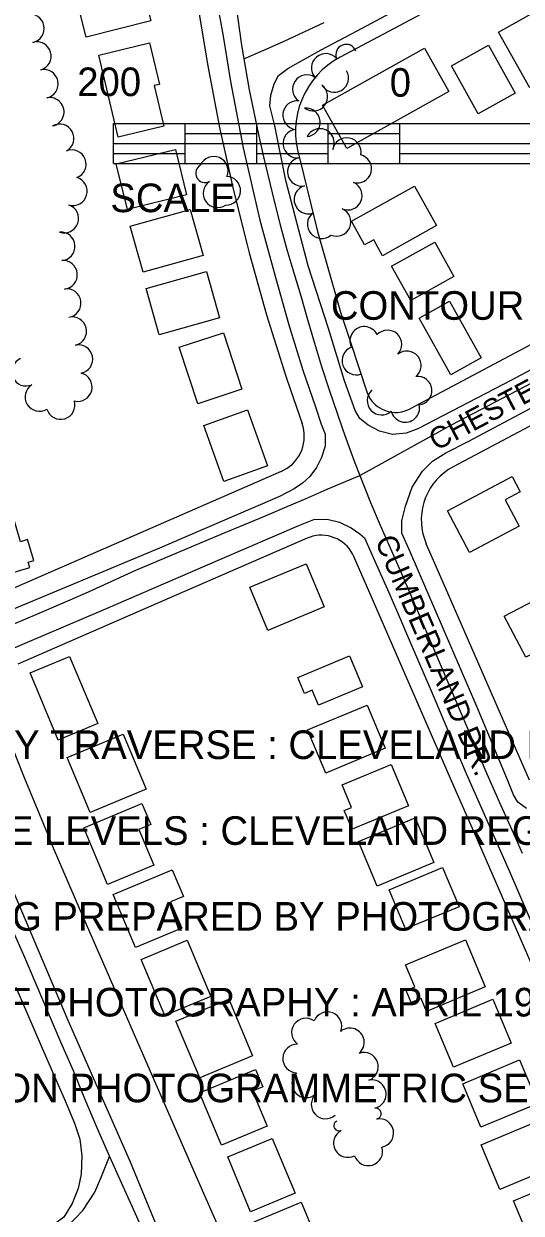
# Model space of a CAD drawing. Extents: x -25029 to 2274964, y -81170 to 687028.
# Drawn here: x 5782 to 6130, y -68706 to -67874 of the extents above; entities that cross this region are included whole.
import ezdxf

# ---------------------------------------------------------------- set-up
doc = ezdxf.new("R2010")
doc.units = 0
for name, color, linetype in [('81911BEA - RW_X_Fee_RW', 7, 'Continuous'), ('BLDG', 7, 'Continuous'), ('GE_X_CL_2000', 7, 'Continuous'), ('ROAD', 7, 'Continuous'), ('ROAD-NAME', 7, 'Continuous'), ('TI_CON_IN', 7, 'Continuous'), ('TI_SCLBAR', 7, 'Continuous'), ('TI_TITLE', 7, 'Continuous'), ('TREES', 7, 'Continuous')]:
    doc.layers.add(name, color=color, linetype=linetype)

msp = doc.modelspace()

# ---------------------------------------------------------------- linework, layer by layer
at = {"layer": '81911BEA - RW_X_Fee_RW'}
for p, q in [((5904.31, -67863.11), (5910.78, -67902.59)), ((5910.78, -67902.59), (5919.25, -67946.78)), ((5919.25, -67946.78), (5928.97, -67990.72)), ((5952.16, -68077.67), (5965.6, -68120.61)), ((5965.6, -68120.61), (5968.75, -68130.1)), ((5968.75, -68130.1), (5976.9, -68153.73))]:
    msp.add_line(p, q, dxfattribs=at)
for points in [[(6631.97, -67562.96), (6519.14, -67623.05), (6483.83, -67641.85), (6448.52, -67660.65), (6413.22, -67679.45), (6377.91, -67698.25), (6342.6, -67717.05), (6307.29, -67735.85), (6271.99, -67754.65), (6236.68, -67773.45), (6201.37, -67792.25), (6166.07, -67811.06), (6130.76, -67829.86), (6095.45, -67848.66), (6060.14, -67867.46), (6003.5, -67897.62)], [(6750.2, -67771.92), (6631.95, -67834.89), (6596.64, -67853.69), (6561.33, -67872.49), (6526.02, -67891.29), (6490.72, -67910.09), (6455.41, -67928.89), (6420.1, -67947.69), (6384.8, -67966.49), (6349.49, -67985.29), (6314.18, -68004.09), (6278.87, -68022.89), (6243.57, -68041.69), (6208.26, -68060.5), (6172.95, -68079.3), (6052.46, -68143.46)], [(6777.01, -67814.29), (6664.17, -67874.37), (6628.87, -67893.17), (6593.56, -67911.97), (6558.25, -67930.77), (6522.95, -67949.57), (6487.64, -67968.38), (6452.33, -67987.18), (6417.03, -68005.98), (6381.72, -68024.78), (6346.41, -68043.58), (6311.1, -68062.38), (6275.8, -68081.18), (6240.49, -68099.98), (6205.18, -68118.78), (6169.88, -68137.58), (6082.42, -68184.15)], [(6003.5, -67897.62), (5999.1, -67900.21), (5994.95, -67903.18), (5991.06, -67906.49), (5987.48, -67910.13), (5984.23, -67914.06), (5981.33, -67918.26), (5978.81, -67922.7), (5976.68, -67927.34), (5974.96, -67932.14), (5973.66, -67937.08), (5972.8, -67942.11), (5972.38, -67947.2), (5972.39, -67952.3), (5972.86, -67957.38), (5973.76, -67962.41)], [(5973.76, -67962.41), (5977.89, -67979.3), (5987.7, -68019.41), (5998.94, -68058.72), (6003.83, -68075.83), (6010.98, -68097.62), (6022.12, -68131.59)], [(5928.97, -67990.72), (5938.5, -68028.92), (5940.02, -68034.34), (5952.16, -68077.67)], [(6022.12, -68131.59), (6022.8, -68133.31), (6023.63, -68134.96), (6024.6, -68136.54), (6025.7, -68138.02), (6026.93, -68139.41), (6028.27, -68140.68), (6029.71, -68141.84), (6031.25, -68142.86), (6032.87, -68143.75), (6034.56, -68144.5), (6036.31, -68145.1), (6038.11, -68145.55), (6039.93, -68145.84), (6041.78, -68145.97), (6043.63, -68145.94), (6045.47, -68145.75), (6047.28, -68145.41), (6049.06, -68144.91), (6050.79, -68144.26), (6052.46, -68143.46)], [(5962.31, -68187.3), (5964.43, -68186.26), (5966.46, -68185.04), (5968.37, -68183.64), (5970.15, -68182.08), (5971.79, -68180.37), (5973.27, -68178.52), (5974.58, -68176.55), (5975.71, -68174.47), (5976.66, -68172.29), (5977.41, -68170.05), (5977.96, -68167.74), (5978.3, -68165.4), (5978.43, -68163.04), (5978.36, -68160.67), (5978.08, -68158.32), (5977.59, -68156), (5976.9, -68153.73)], [(6082.42, -68184.15), (6079.26, -68186.02), (6076.27, -68188.16), (6073.49, -68190.55), (6070.92, -68193.17), (6068.59, -68196.01), (6066.52, -68199.05), (6064.72, -68202.25), (6063.22, -68205.6), (6062.01, -68209.07), (6061.11, -68212.63), (6060.52, -68216.25), (6060.26, -68219.91), (6060.32, -68223.59), (6060.7, -68227.24), (6061.4, -68230.84), (6062.41, -68234.38), (6063.72, -68237.8)], [(5962.31, -68187.3), (5879.99, -68223.15), (5760.72, -68275.1)], [(5980.45, -68233.94), (5893.17, -68271.95), (5778.29, -68321.99)], [(6013.1, -68246.78), (6012.15, -68244.83), (6011.04, -68242.98), (6009.76, -68241.23), (6008.34, -68239.6), (6006.78, -68238.09), (6005.1, -68236.73), (6003.31, -68235.52), (6001.41, -68234.48), (5999.43, -68233.6), (5997.39, -68232.89), (5995.29, -68232.37), (5993.15, -68232.03), (5990.99, -68231.88), (5988.83, -68231.92), (5986.67, -68232.15), (5984.55, -68232.56), (5982.47, -68233.16), (5980.45, -68233.94)], [(6135.77, -68403.22), (6120.38, -68367.87), (6104.36, -68331.09), (6088.33, -68294.3), (6072.31, -68257.52), (6063.72, -68237.8)], [(6326.23, -68965.68), (6316.67, -68943.73), (6298.7, -68902.47), (6280.73, -68861.22), (6262.76, -68819.96), (6244.79, -68778.7), (6226.82, -68737.45), (6208.85, -68696.19), (6190.88, -68654.93), (6172.91, -68613.68), (6154.94, -68572.42), (6136.97, -68531.16), (6119, -68489.91), (6101.03, -68448.65), (6083.06, -68407.4), (6065.09, -68366.14), (6047.12, -68324.88), (6029.15, -68283.62), (6013.1, -68246.78)], [(5764.45, -68355.26), (5777.4, -68387.84), (5782.75, -68401.3), (5800.12, -68443.39), (5801.65, -68447.1), (5819.74, -68489.38), (5821.15, -68492.65)], [(5821.15, -68492.65), (5839.7, -68535.23), (5859.67, -68581.07), (5879.64, -68626.91), (5899.61, -68672.74), (5919.58, -68718.58), (5939.56, -68764.42), (5945.77, -68778.68)]]:
    msp.add_lwpolyline(points, dxfattribs=at)
at = {"layer": 'BLDG'}
for points in [[(5817.82, -67851.25), (5834.23, -67847.08), (5829.1, -67826.9), (5855.33, -67820.24), (5860.67, -67841.27), (5863.31, -67840.6), (5871.32, -67872.15), (5826.05, -67883.65)], [(6141.13, -67865.02), (6162.88, -67904.01), (6136, -67919.01), (6114.25, -67880.02)], [(5870.34, -67887.68), (5877.22, -67916.63), (5873.66, -67917.47), (5880.4, -67945.82), (5848.42, -67953.43), (5834.8, -67896.13)], [(6079.43, -67921.59), (6008.15, -67961.36), (5991.25, -67931.06), (6062.53, -67891.29)], [(6107.22, -67889.21), (6125.89, -67922.67), (6099.96, -67937.14), (6081.29, -67903.68)], [(5847.02, -67972.29), (5888.43, -67962.15), (5896.22, -67993.95), (5854.8, -68004.09)], [(6070.9, -68015.37), (6033.19, -68036.41), (6026.97, -68025.26), (6020.65, -68028.79), (6011.44, -68012.28), (6055.47, -67987.72)], [(5856.82, -68015.69), (5898.8, -68004.08), (5907.74, -68036.36), (5865.76, -68047.98)], [(6083.05, -68050.95), (6052.82, -68067.82), (6039.44, -68043.85), (6069.68, -68026.98)], [(5867.97, -68059.37), (5910.15, -68047.47), (5919.25, -68079.75), (5877.07, -68091.64)], [(6080.03, -68068.23), (6102.13, -68107.83), (6080.85, -68119.7), (6058.76, -68080.1)], [(5921.97, -68090.3), (5934.87, -68129.83), (5904, -68139.9), (5891.1, -68100.37)], [(5938.69, -68144.21), (5952.85, -68183.36), (5922.34, -68194.4), (5908.17, -68155.26)], [(6129.43, -68201.5), (6118.89, -68207.12), (6128.69, -68225.48), (6093.98, -68243.99), (6078.44, -68214.85), (6123.68, -68190.72)], [(5786.61, -68254.45), (5785.52, -68250.72), (5789.37, -68249.59), (5785.08, -68234.94), (5780.21, -68236.37), (5771.04, -68205.02), (5743.59, -68213.05), (5758.15, -68262.78)], [(5992.46, -68281.94), (5952.99, -68298.44), (5940.38, -68268.27), (5979.85, -68251.77)], [(6118.22, -68288.49), (6160.18, -68266.5), (6162.24, -68270.42), (6174.69, -68268.3), (6179.33, -68277.16), (6168.9, -68282.63), (6175.44, -68295.12), (6133.28, -68317.22)], [(5806.5, -68375.13), (5786.86, -68328.13), (5814.44, -68316.6), (5834.09, -68363.6)], [(6019.16, -68337.87), (5988.31, -68350.77), (5983.91, -68340.24), (5978.58, -68342.47), (5973.88, -68331.23), (6010.06, -68316.11)], [(6035, -68380.87), (5993.41, -68398.25), (5980.78, -68368.05), (6022.37, -68350.66)], [(5851.85, -68370.87), (5867.95, -68409.39), (5828.75, -68425.78), (5812.65, -68387.26)], [(6051.19, -68420.97), (6011.87, -68437.4), (6006.41, -68424.34), (6011.44, -68422.23), (6004.83, -68406.41), (6039.11, -68392.08)], [(5865.01, -68419.53), (5871.13, -68434.16), (5862.88, -68437.61), (5873.32, -68462.58), (5840.98, -68476.1), (5824.43, -68436.5)], [(6068.98, -68460.76), (6029.38, -68477.31), (6016.29, -68445.98), (6055.89, -68429.43)], [(5886.23, -68465.74), (5894.02, -68484.37), (5885.08, -68488.11), (5892.79, -68506.56), (5860.49, -68520.06), (5844.99, -68482.98)], [(6086.59, -68491.58), (6049.28, -68507.18), (6037.84, -68479.82), (6075.15, -68464.22)], [(5896.65, -68514.98), (5913.09, -68554.32), (5880.94, -68567.76), (5864.5, -68528.42)], [(6104.95, -68547.57), (6063.82, -68564.77), (6060.06, -68555.78), (6053.18, -68558.66), (6049.6, -68550.11), (6055.62, -68547.6), (6049.22, -68532.29), (6091.22, -68514.73)], [(5942.25, -68595.88), (5905.39, -68611.29), (5888.78, -68571.54), (5925.64, -68556.14)], [(6123.15, -68586.92), (6082.65, -68603.85), (6069.82, -68573.16), (6110.32, -68556.23)], [(6141.6, -68629.12), (6101.95, -68645.69), (6089.27, -68615.35), (6128.92, -68598.78)], [(5949.53, -68617.58), (5942.32, -68620.6), (5952.55, -68645.06), (5920.57, -68658.43), (5905.26, -68621.83), (5944.46, -68605.45)], [(6159.55, -68670.72), (6115.09, -68689.31), (6102.05, -68658.13), (6146.52, -68639.54)], [(5956.13, -68653.57), (5972.14, -68691.85), (5940.99, -68704.87), (5924.99, -68666.58)], [(6176.4, -68710.94), (6137.19, -68727.33), (6124.62, -68697.27), (6163.83, -68680.87)], [(5976.28, -68698.3), (5992.29, -68736.58), (5959.53, -68750.28), (5943.52, -68711.99)]]:
    msp.add_lwpolyline(points, close=True, dxfattribs=at)
at = {"layer": 'GE_X_CL_2000'}
for points in [[(5901.63, -67597.26), (5904.46, -67617.71), (5905.82, -67629.63), (5906.98, -67641.57), (5909.86, -67672.11), (5912.88, -67702.65), (5923.12, -67804.02), (5926.9, -67832.41), (5930.69, -67860.78), (5934.49, -67889.14), (5936.12, -67898.7)], [(5936.12, -67898.7), (5950.3, -67892.65), (5964.4, -67886.41), (5978.41, -67879.97), (5992.33, -67873.33)], [(6017.25, -68190.1), (6081.43, -68154.78), (6173.5, -68106.47), (6248.76, -68066.3), (6275.56, -68052.36), (6302.35, -68038.37), (6329.14, -68024.32), (6354.02, -68010.69), (6379.07, -67997.34), (6404.28, -67984.28), (6430.92, -67970.12), (6457.64, -67956.09), (6484.43, -67942.18), (6502.78, -67932.66), (6521.08, -67923.03), (6539.34, -67913.27), (6557.54, -67903.4), (6586.99, -67887.8), (6616.57, -67872.43)], [(5936.12, -67898.7), (5940.03, -67920.52), (5943.11, -67936.16), (5946.39, -67951.75), (5949.87, -67967.29), (5957.54, -67999.27), (5961.78, -68015.7), (5966.29, -68032.05), (5971.07, -68048.33), (5976.11, -68064.53), (5980.69, -68081.07), (5985.52, -68097.53), (5990.6, -68113.91), (5995.93, -68130.22), (6001.5, -68146.44), (6005.45, -68158.13), (6009.58, -68169.77), (6013.86, -68181.34), (6017.25, -68190.1)], [(5699.55, -68326.63), (5722.49, -68316.66), (5745.44, -68306.71), (5768.39, -68296.79), (5791.64, -68287.01), (5814.8, -68277.01), (5827.56, -68271.37), (5860.81, -68256.41), (5890.5, -68243.65), (5920.27, -68231.09), (5950.12, -68218.71), (5964.95, -68212.42), (5979.75, -68206.1), (5994.53, -68199.74), (6017.25, -68190.1)], [(6017.25, -68190.1), (6024.78, -68208.91), (6031.46, -68224.88), (6038.37, -68240.76), (6045.52, -68256.54), (6052.68, -68273.3), (6074.2, -68323.71), (6105.97, -68398.61), (6115.86, -68420.83), (6125.73, -68443.08), (6130.69, -68454.25)], [(5699.55, -68326.63), (5704.05, -68338.31), (5712.06, -68359.51), (5720.3, -68380.62), (5728.76, -68401.65), (5737.45, -68422.58), (5742.6, -68435.84), (5747.98, -68449.01), (5753.59, -68462.09), (5759.41, -68475.07), (5765.45, -68487.95), (5782.16, -68525.22), (5790.78, -68545.53), (5799.45, -68565.78), (5808.14, -68586), (5816.86, -68606.13), (5824.97, -68625.74), (5833.3, -68645.41), (5842.31, -68666.17)], [(5770.8, -68753.86), (5781.22, -68746.08), (5802.35, -68726.35), (5823.73, -68704.01), (5832.08, -68691.28), (5836.78, -68680.36), (5842.31, -68666.17)], [(5842.31, -68666.17), (5850.46, -68684.55), (5859.25, -68703.93), (5875.13, -68739.98), (5900.88, -68799.79), (5933.5, -68887.27)]]:
    msp.add_lwpolyline(points, dxfattribs=at)
at = {"layer": 'ROAD'}
for points in [[(6222.03, -68070.75), (6122.83, -68123.62), (6057.89, -68157.59), (6049.7, -68160.61), (6040.17, -68161.45), (6031.04, -68159.06), (6023.03, -68154.93), (6017.39, -68150.16), (6014.04, -68144.69), (6006.58, -68124.02), (5995.28, -68087.29), (5981.25, -68043.58), (5965.53, -67983.73), (5957.82, -67945.64), (5954.3, -67931.73), (5955, -67924.14), (5957.36, -67916.34), (5960.36, -67910.4), (5966.89, -67905.43), (5976.08, -67900.4), (5990.35, -67892.4), (6015.35, -67879.16), (6086.54, -67841.04)], [(5917.38, -67858.6), (5921.7, -67882.98), (5926.98, -67914.62), (5935.75, -67960.92), (5947.39, -68011.54), (5958.06, -68050.66), (5967.78, -68084.76), (5977.43, -68116.44), (5986.22, -68142.01), (5990.22, -68154.22), (5993.02, -68161.26), (5993, -68169.63), (5990.51, -68177.49), (5986.91, -68184.56), (5982.26, -68190.72), (5977.32, -68195.41), (5971.38, -68199.5), (5961.23, -68204.82), (5877.28, -68241.03), (5765.42, -68287.55)], [(6133.66, -68422.93), (6127.62, -68418.4), (6124.77, -68413.38), (6120.41, -68403.01), (6099.09, -68351.7), (6052.47, -68243.59), (6046.53, -68230.38), (6046.55, -68221.89), (6049.16, -68211.5), (6053.94, -68198.31), (6061.06, -68187.14), (6068.03, -68180.1), (6077.43, -68174.25), (6093.1, -68166.22), (6136.33, -68143.36)], [(5770.88, -68312.79), (5836.88, -68284.43), (5919.48, -68248.95), (5974.6, -68225), (5985.1, -68220.89), (5994.36, -68220.62), (6003.18, -68222.62), (6011.19, -68226.69), (6017.36, -68230.78), (6020.46, -68233.71), (6026.88, -68247.94), (6037.55, -68271.85), (6043.66, -68285.83), (6052.51, -68306.65), (6067.17, -68340.62), (6091.69, -68398.54), (6121.82, -68467.06), (6161.61, -68559.59), (6190.46, -68626.49), (6242.95, -68748.36)], [(5889.24, -68748.36), (5857.05, -68670.23), (5813.55, -68571.14), (5766.26, -68459.59)], [(5776.79, -68547.85), (5798.39, -68597.44), (5811.28, -68627.24), (5817.94, -68642.94), (5821.53, -68654.11), (5823, -68665.68), (5822.46, -68678.5), (5820.42, -68688.73), (5816.14, -68699.05), (5810.32, -68708.71), (5804.15, -68713.35), (5795.76, -68719.88), (5785.2, -68725.66), (5774.37, -68728.94)]]:
    msp.add_lwpolyline(points, dxfattribs=at)
at = {"layer": 'TI_SCLBAR'}
for p, q in [((5845.21, -67944.05), (6445.21, -67944.05)), ((5845.21, -67972.05), (5845.21, -67944.05)), ((5895.21, -67972.05), (5895.21, -67944.05)), ((5945.21, -67972.05), (5945.21, -67944.05)), ((5995.21, -67972.05), (5995.21, -67944.05)), ((6045.21, -67972.05), (6045.21, -67944.05)), ((5895.27, -67951.05), (5945.08, -67951.05)), ((5995.13, -67951.05), (6044.94, -67951.05)), ((5845.21, -67958.05), (6445.21, -67958.05)), ((5845.22, -67964.97), (5895.03, -67964.97)), ((5945.33, -67964.97), (5995.13, -67964.97)), ((6044.94, -67964.97), (6244.9, -67964.97)), ((5845.21, -67972.05), (6445.21, -67972.05))]:
    msp.add_line(p, q, dxfattribs=at)
at = {"layer": 'TREES'}
for centre, radius, start, end in [((5786.74, -67877.54), 10, 281.73676, 101.73676), ((5791.59, -67896.92), 10, 286.36109, 106.36109), ((5993.46, -67905.13), 10, 41.12228, 221.12228), ((6007.75, -67895.91), 7.26, 21.40371, 201.40371), ((5796.49, -67916.3), 10, 281.99633, 101.99632), ((5980.28, -67919.97), 10, 55.63341, 235.63341), ((5999.43, -67912.2), 10, 210.54233, 30.54233), ((5984.75, -67925.23), 10, 232.6941, 52.6941), ((5800.58, -67935.88), 10, 281.61593, 101.61593), ((5973.44, -67938.15), 10, 83.13093, 263.13093), ((5979.57, -67943.15), 10, 275.05583, 95.05583), ((5807.49, -67954.39), 10, 299.27815, 119.27815), ((5973.62, -67957.98), 10, 97.94664, 277.94664), ((5989.38, -67957.61), 10, 333.22029, 153.22029), ((6008.13, -67964.01), 10, 349.09082, 169.09082), ((5815.96, -67972.45), 10, 290.98, 110.98), ((5915.15, -67977.05), 10, 336.68862, 156.68862), ((5976.78, -67977.73), 10, 100.21201, 280.21201), ((6015.43, -67975.58), 10, 255.38667, 75.38667), ((5909.04, -67978.82), 6.5, 118.26688, 298.26688), ((5816.76, -67991.4), 10, 253.89953, 73.89953), ((5917.81, -67992.77), 10, 124.68302, 304.68302), ((5923.92, -67991), 10, 267.62328, 87.62328), ((6008.89, -67994.42), 10, 246.33304, 66.33304), ((5981.37, -67997.16), 10, 106.35171, 286.35171), ((5810.73, -68010.46), 10, 250.96087, 70.96087), ((6001, -68012.79), 10, 247.18574, 67.18574), ((5990.65, -68014.39), 10, 130.30287, 310.30287), ((5808.2, -68029.89), 10, 274.21568, 94.21568), ((5809.88, -68049.81), 10, 275.43331, 95.43331), ((5812.42, -68069.64), 10, 279.12646, 99.12646), ((5816.29, -68089.25), 10, 283.23669, 103.23669), ((6020.36, -68095.98), 10, 26.02152, 206.02152), ((6036.61, -68098.47), 10, 316.52562, 136.52562), ((5820.6, -68108.78), 10, 281.61409, 101.61409), ((6014.84, -68109.75), 10, 110.24103, 290.24103), ((6050.18, -68113.11), 10, 309.12791, 129.12791), ((5784.07, -68117.5), 10, 113.88551, 293.88551), ((5820.19, -68128.28), 10, 256.03269, 76.03269), ((5793.36, -68135.16), 10, 121.63194, 301.63194), ((6057.65, -68130.8), 10, 276.67087, 96.67087), ((6032.42, -68137.73), 10, 133.26982, 313.26982), ((6025.55, -68130.43), 0.0158, 133.12766, 313.12766), ((5808.19, -68140.83), 10, 196.52727, 16.52727), ((6049.04, -68142.87), 10, 192.34676, 12.34676), ((5994.65, -68575.11), 10, 338.47171, 158.47171), ((5979.57, -68579.6), 10, 54.67293, 234.67293), ((6010.37, -68586.45), 10, 309.88057, 129.88057), ((5973.44, -68597.75), 10, 88.01761, 268.01761), ((6020.16, -68603.54), 10, 289.76604, 109.76604), ((5979.85, -68615.12), 10, 132.47879, 312.47879), ((6025.61, -68622.73), 10, 281.9403, 101.9403), ((5993.35, -68629.87), 10, 132.47879, 312.47879), ((6028.38, -68636.28), 3.83, 280.51776, 100.51776), ((6002.77, -68644.74), 3.62, 113.65773, 293.65773), ((6030.9, -68649.87), 10, 280.51776, 100.51776), ((6008.93, -68656.87), 10, 118.11787, 298.11787), ((6023.19, -68662.7), 10, 197.43949, 17.43949)]:
    msp.add_arc(centre, radius, start, end, dxfattribs=at)

# ---------------------------------------------------------------- texts
at = {"layer": 'ROAD-NAME'}
for s, height, rotation, p in [('CHESTER RD.', 15, 27.87371, (6070.65, -68173.12)), ('CUMBERLAND DR.', 14.99, 293.1594, (6027.62, -68235.63))]:
    msp.add_text(s, height=height, rotation=rotation, dxfattribs=at).set_placement(p)
at = {"layer": 'TI_CON_IN'}
msp.add_text("CONTOUR INTERVAL 2'", height=20, dxfattribs=at).set_placement((5997.05, -68081.23))
at = {"layer": 'TI_SCLBAR'}
for s, p in [('200', (5819.8, -67924.84)), ('0', (6038.2, -67925.27)), ('SCALE', (5842.92, -68005.98))]:
    msp.add_text(s, height=20, dxfattribs=at).set_placement(p)
at = {"layer": 'TI_TITLE'}
for s, p in [('PRIMARY TRAVERSE : CLEVELAND REGIONAL GEODETIC SURVEY', (5671.64, -68388.36)), ('PRECISE LEVELS : CLEVELAND REGIONAL GEODETIC SURVEY', (5671.64, -68448.36)), ('MAPPING PREPARED BY PHOTOGRAMMETRIC METHODS', (5671.64, -68508.36)), ('DATE OF PHOTOGRAPHY : APRIL 1993', (5671.64, -68568.36)), ('AEROCON PHOTOGRAMMETRIC SERVICES INC., WILLOUGHBY, OHIO', (5671.64, -68628.36))]:
    msp.add_text(s, height=20, dxfattribs=at).set_placement(p)

doc.saveas('drawing.dxf')
